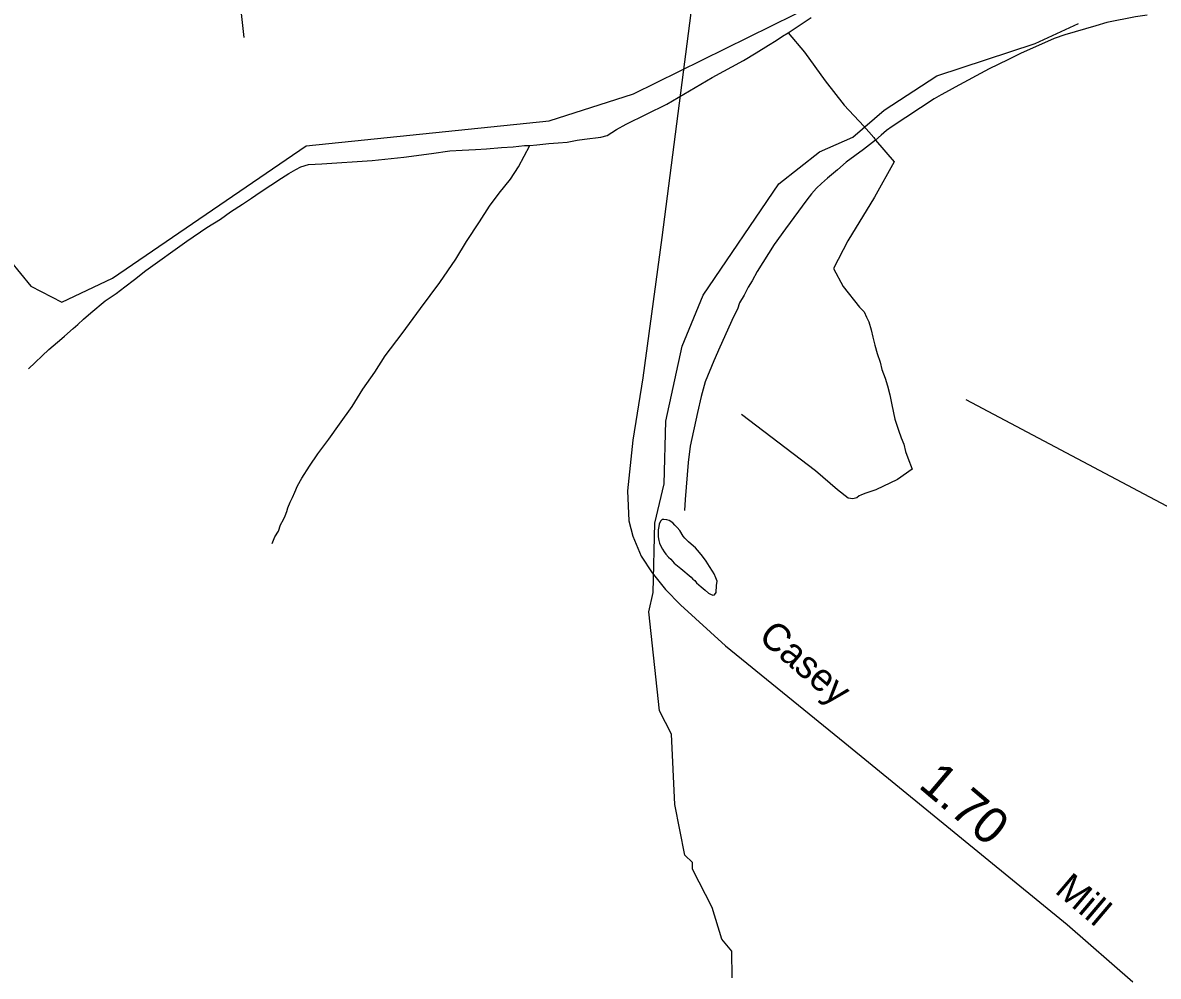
# Model space of a CAD drawing. Extents: x 2206922 to 2357709, y 510027 to 673830.
# Drawn here: x 2300471 to 2304396, y 570183 to 573478 of the extents above; entities that cross this region are included whole.
import ezdxf

# ---------------------------------------------------------------- set-up
doc = ezdxf.new("R2010")
doc.units = 0
for name, color, linetype in [('Exist Hydrographic Creek Single Shore', 7, 'Continuous'), ('Exist Hydrographic Misc Water Feature', 7, 'Continuous'), ('Exist Road Secondary Mileage Hundredths English Label', 7, 'Continuous'), ('Exist Road Secondary Type 51 Attributed', 7, 'Continuous'), ('Exist Road Secondary Type 51 Label', 7, 'Continuous')]:
    doc.layers.add(name, color=color, linetype=linetype)

msp = doc.modelspace()

# ---------------------------------------------------------------- linework, layer by layer
at = {"layer": 'Exist Hydrographic Creek Single Shore'}
msp.add_lwpolyline([(2299494, 574647), (2299537.9, 574425.6), (2299528.1, 573798.5), (2299586.9, 573676.2), (2299773.1, 573486.8), (2299982.1, 573380.4), (2300126, 573140.1), (2300288, 572841.5), (2300321, 572816.5), (2300355.1, 572742.5), (2300499, 572567.8), (2300607.1, 572513.1), (2300782, 572595.6), (2301451.1, 573052.5), (2302291.2, 573139), (2302582.1, 573232.7), (2303377.1, 573625.8), (2303791.1, 573885.4), (2304005.2, 574081.1), (2304087, 574205.8), (2304149.1, 574625.1), (2304155.1, 574914)], dxfattribs=at)
at = {"layer": 'Exist Hydrographic Misc Water Feature'}
for points in [[(2301236.6, 573427.5), (2301185.5, 573892.6)], [(2303116.9, 573443.6), (2303196.7, 573496.5)], [(2304358.1, 573504.9), (2304317.9, 573498.4), (2304218.2, 573479.4), (2304180.5, 573467.2), (2304072.9, 573435.9), (2304036.8, 573423.5), (2303919.9, 573372.2), (2303875.8, 573349.7), (2303812, 573319.1), (2303694.7, 573256.1), (2303673.2, 573243.9), (2303645.3, 573229.4), (2303621.3, 573215.2), (2303476.6, 573119.8), (2303456.9, 573105.3), (2303438.8, 573089.4), (2303419.2, 573072.9)], [(2302223.7, 573054.1), (2302247.9, 573056.6), (2302289.9, 573060.9), (2302321.7, 573063.3), (2302353.5, 573065.4), (2302387.3, 573072.1), (2302413.6, 573076.3), (2302469.6, 573082.8), (2302491.3, 573088.9), (2302523.3, 573109.2), (2302556.9, 573127.7), (2302698.2, 573197.3), (2302854.9, 573288.8), (2302962.5, 573348), (2303006, 573374.3), (2303049.4, 573401), (2303075.5, 573417), (2303097.4, 573431.5), (2303116.9, 573443.6)], [(2302923.1, 570178.3), (2302922.1, 570270.2), (2302888.1, 570311.5), (2302854, 570421.6), (2302786.2, 570553.5), (2302786.2, 570576.4), (2302760.1, 570601.7), (2302725.1, 570777.4), (2302714, 571019.8), (2302672.1, 571100.1), (2302635, 571443.1), (2302651, 571509.5), (2302656.2, 571749.2), (2302688.1, 571885), (2302694.1, 572101.9), (2302750.1, 572360.1), (2302823.1, 572536.9), (2303085.1, 572921.6), (2303225.2, 573032.3), (2303341, 573082.9), (2303449.1, 573175.9), (2303631.2, 573294.8), (2303971.2, 573407), (2304120, 573475.4)], [(2303116.9, 573443.6), (2303173.7, 573376.3), (2303244.9, 573277.1), (2303310.1, 573193.9), (2303378.6, 573120.8), (2303412.8, 573081.2), (2303419.2, 573072.9)], [(2300661.4, 572435.8), (2300681.3, 572453.9), (2300707.1, 572475.9), (2300756.3, 572516.8), (2300794.3, 572543.1), (2300824, 572565.4), (2300857.6, 572591.5), (2300897.2, 572622.1), (2301038.3, 572723.7), (2301107.6, 572770.5), (2301155.4, 572799), (2301189, 572825.1), (2301230.8, 572851.7), (2301262.2, 572872.1), (2301291.9, 572892.3), (2301365.6, 572940.9), (2301391.6, 572957.2), (2301415.2, 572971.5), (2301433.2, 572979.8), (2301459.3, 572988), (2301505, 572990.4), (2301678.7, 573002.4), (2301788.6, 573013.4), (2301884.3, 573026.6), (2301948.1, 573035.2), (2301990.4, 573037.8), (2302036.1, 573040.2), (2302074, 573042.7), (2302126.1, 573047), (2302166.1, 573049.5), (2302205.9, 573054), (2302223.7, 573054.1)], [(2301333.2, 571679.3), (2301342.8, 571701.4), (2301355.1, 571721.5), (2301362.7, 571743.8), (2301372.3, 571761.8), (2301378.3, 571773.9), (2301383.8, 571789.7), (2301388.1, 571802), (2301395.7, 571822), (2301403.3, 571837.9), (2301411.5, 571856.1), (2301421.1, 571878.2), (2301436.5, 571904.3), (2301462.3, 571946.6), (2301491.9, 571988.8), (2301529.6, 572039.4), (2301566.3, 572091.5), (2301610, 572151.9), (2301647.1, 572212.3), (2301688.3, 572271), (2301724.2, 572327.3), (2301783.2, 572404), (2301846, 572490.6), (2301913, 572581.1), (2301968.4, 572661.6), (2302005.7, 572722), (2302050.6, 572790.7), (2302084.5, 572844.8), (2302118.1, 572889.2), (2302157.3, 572937.7), (2302184.5, 572979.8), (2302223.7, 573054.1)], [(2303419.2, 573072.9), (2303377.1, 573040.7), (2303317.9, 572996.1), (2303287.9, 572969.8), (2303252.7, 572941.4), (2303232.6, 572923), (2303215.1, 572906.9), (2303197.3, 572886.9), (2303181.1, 572866.6), (2303108.3, 572766.1), (2303069.1, 572711.5), (2303009.9, 572619.1), (2302992.6, 572586.8), (2302978.7, 572564.6), (2302965.2, 572536.6), (2302949.4, 572510.2), (2302941.4, 572488.3), (2302927.6, 572461.9), (2302880.9, 572357.5), (2302859.8, 572309.6), (2302830.2, 572237), (2302816.9, 572187.1), (2302803.8, 572131), (2302778.8, 572014.8), (2302771.2, 571958.7), (2302760.5, 571830.6), (2302758.9, 571792.7)], [(2303419.2, 573072.9), (2303484, 572997.8), (2303415.1, 572875.2), (2303322.8, 572724.1), (2303274, 572629.6), (2303306.8, 572566.3), (2303363.2, 572494.9), (2303379.4, 572479.1), (2303387.4, 572460.9), (2303395.8, 572445), (2303404.4, 572417.3), (2303410.1, 572391.4), (2303416.7, 572363.6), (2303424.7, 572335.6), (2303435.6, 572305.6), (2303441.3, 572279.6), (2303451.8, 572250), (2303460.2, 572224), (2303468.4, 572192), (2303475.1, 572158.1), (2303485.6, 572108.3), (2303497.9, 572070.3), (2303507.9, 572044.5), (2303516.3, 572022.6), (2303522.7, 571996.9), (2303530.9, 571974.9), (2303545.1, 571935.1), (2303495.4, 571900.4), (2303420.2, 571863.9), (2303405.8, 571859.6), (2303392.1, 571855.6), (2303382, 571851.4), (2303368.3, 571845.4), (2303362.4, 571843), (2303354.6, 571836.8), (2303340.2, 571832.9), (2303324.4, 571834.9), (2303288.1, 571864.3), (2303211.4, 571929.4), (2302955.5, 572124.4)], [(2300491.2, 572281.8), (2300562.2, 572348.6), (2300606, 572386.9), (2300615.9, 572395.2), (2300645.8, 572421.5), (2300661.4, 572435.8)], [(2304739.1, 571696.1), (2304733.1, 571695.8), (2304685.4, 571699.4), (2304659.3, 571701.3), (2304631.4, 571704.6), (2304608.9, 571712.5), (2304572.8, 571726), (2304502.4, 571767.4), (2303732.5, 572174.9)], [(2302723, 571610.4), (2302745.6, 571592.4), (2302781.4, 571563), (2302787.8, 571555.2), (2302794, 571551.1), (2302799.9, 571543.3), (2302816.3, 571529.4), (2302830, 571517.6), (2302841.9, 571507.7), (2302848.1, 571503.9), (2302856.3, 571499.8), (2302862.2, 571501.8), (2302868.2, 571509.8), (2302869.6, 571533.9), (2302872.1, 571548.2), (2302867.6, 571559.8), (2302861.4, 571573.7), (2302855.5, 571583.6), (2302845, 571599.7), (2302833.1, 571617.7), (2302820.6, 571635.4), (2302810.8, 571647.4), (2302796.4, 571663.4), (2302782.1, 571676.9), (2302772.4, 571684.8), (2302759.9, 571696.8), (2302754, 571704.6), (2302742.1, 571724.3), (2302733.9, 571734.4), (2302725.9, 571742.2), (2302717.9, 571750.3), (2302705.6, 571758.2), (2302697.8, 571760.2), (2302687.5, 571762.1), (2302681.6, 571761.8), (2302675.8, 571755.7), (2302671.5, 571745.9), (2302669.9, 571737.6), (2302667.8, 571725.7), (2302668, 571719.6), (2302668, 571711.9), (2302668, 571701.8), (2302670.3, 571689.7), (2302672.6, 571679.6), (2302676.9, 571669.6), (2302682.8, 571659.8), (2302688.8, 571650), (2302694.7, 571642.2), (2302702.9, 571632), (2302711.3, 571624.3), (2302723, 571610.4)]]:
    msp.add_lwpolyline(points, dxfattribs=at)
at = {"layer": 'Exist Road Secondary Type 51 Attributed'}
msp.add_lwpolyline([(2302887.5, 574360.5), (2302840.9, 573977.8), (2302680.3, 572735.8), (2302614.4, 572251.8), (2302580.6, 572036.4), (2302561.3, 571860.3), (2302566.2, 571757.4), (2302580.6, 571704.3), (2302609.5, 571635.2), (2302646.5, 571577.3), (2302693.1, 571519.4), (2302744.5, 571466.4), (2302900.4, 571324.9), (2303313.4, 570990.5), (2304081.5, 570361.8), (2304308.1, 570164)], dxfattribs=at)

# ---------------------------------------------------------------- texts
at = {"layer": 'Exist Road Secondary Mileage Hundredths English Label'}
msp.add_text('1.70', height=125, rotation=319.6838, dxfattribs=at).set_placement((2303563.3, 570838.5))
at = {"layer": 'Exist Road Secondary Type 51 Label'}
for s, rotation, p in [('Casey', 319.2302, (2303010.1, 571349.5)), ('Mill', 319.6838, (2304035, 570474.6))]:
    msp.add_text(s, height=95, rotation=rotation, dxfattribs=at).set_placement(p)

doc.saveas('drawing.dxf')
